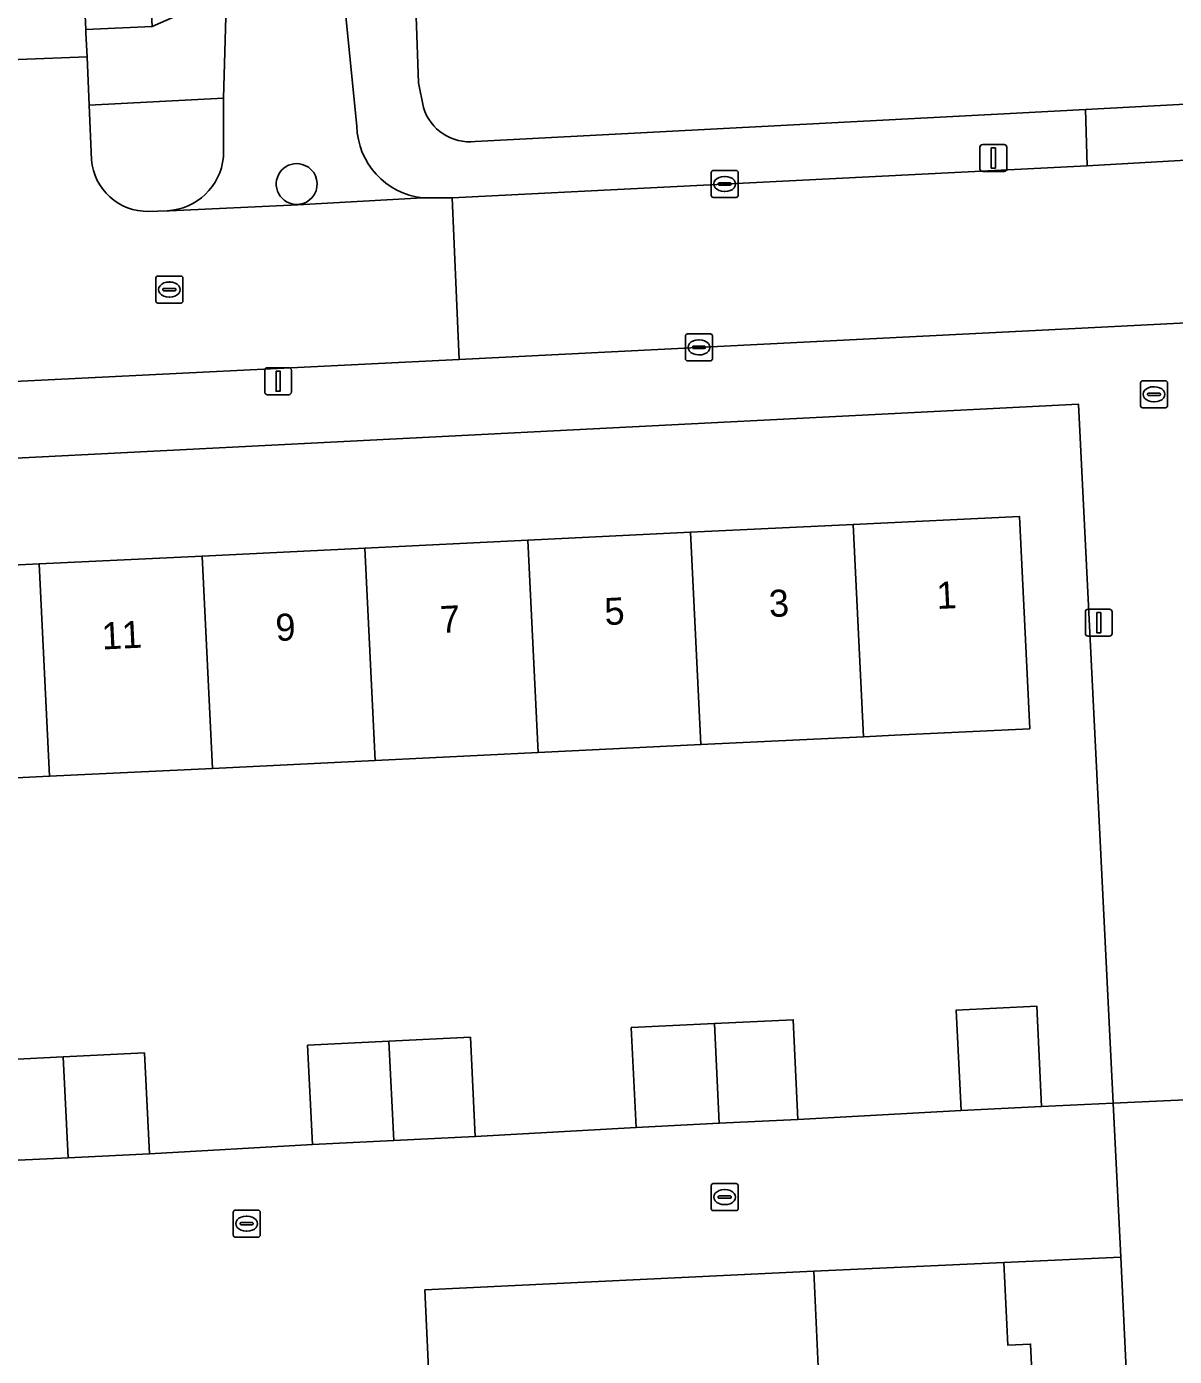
# Model space of a CAD drawing. Extents: x 161084 to 161928, y 385354 to 386522.
# Drawn here: x 161355.51 to 161398.04, y 386266.11 to 386315.36 of the extents above; entities that cross this region are included whole.
import ezdxf

# ---------------------------------------------------------------- set-up
doc = ezdxf.new("R2010")
doc.units = 0
for name, color, linetype in [('IMGEO_Brandkraan', 7, 'Continuous'), ('IMGEO_Erf', 7, 'Continuous'), ('IMGEO_Groenvoorziening', 7, 'Continuous'), ('IMGEO_Kolk', 7, 'Continuous'), ('IMGEO_Lichtmast', 7, 'Continuous'), ('IMGEO_Pand', 7, 'Continuous'), ('IMGEO_Pand_nummerreeks', 7, 'Continuous'), ('IMGEO_Parkeervlak_open', 7, 'Continuous'), ('IMGEO_Rijbaan_lokaal_open', 7, 'Continuous'), ('IMGEO_Rioolput', 7, 'Continuous'), ('IMGEO_Verkeerseiland_gesloten', 7, 'Continuous'), ('IMGEO_Voetpad_open', 7, 'Continuous')]:
    doc.layers.add(name, color=color, linetype=linetype)

msp = doc.modelspace()

# ---------------------------------------------------------------- linework, layer by layer
at = {"layer": 'IMGEO_Brandkraan'}
for p, q in [((161396.786, 386301.318), (161396.786, 386302.17)), ((161396.861, 386302.244), (161397.713, 386302.244)), ((161397.274, 386302.024), (161397.299, 386302.024)), ((161397.787, 386302.17), (161397.787, 386301.318)), ((161397.045, 386301.738), (161397.045, 386301.75)), ((161397.483, 386301.701), (161397.085, 386301.701)), ((161397.088, 386301.787), (161397.486, 386301.787)), ((161397.297, 386301.464), (161397.272, 386301.464)), ((161397.529, 386301.75), (161397.529, 386301.738)), ((161397.713, 386301.244), (161396.861, 386301.244))]:
    msp.add_line(p, q, dxfattribs=at)
for points in [[(161396.786, 386301.318), (161396.786, 386302.17)], [(161396.861, 386302.244), (161397.713, 386302.244)], [(161397.787, 386302.17), (161397.787, 386301.318)], [(161397.713, 386301.244), (161396.861, 386301.244)]]:
    msp.add_lwpolyline(points, dxfattribs=at)
for centre, radius, start, end in [((161396.863, 386302.168), 0.0765, 91.552, 178.448), ((161396.863, 386302.168), 0.0765, 91.552, 178.448), ((161397.711, 386302.168), 0.0765, 1.552, 88.448), ((161397.711, 386302.168), 0.0765, 1.552, 88.448), ((161397.085, 386301.747), 0.0403, 85.8775, 175.7526), ((161397.082, 386301.737), 0.0366, 178.938, 274.7102), ((161397.486, 386301.744), 0.043, 264.8664, 352.4533), ((161397.49, 386301.749), 0.0386, 1.7309, 96.639), ((161396.863, 386301.32), 0.0765, 181.552, 268.448), ((161396.863, 386301.32), 0.0765, 181.552, 268.448), ((161397.711, 386301.32), 0.0765, 271.552, 358.448), ((161397.711, 386301.32), 0.0765, 271.552, 358.448)]:
    msp.add_arc(centre, radius, start, end, dxfattribs=at)
for centre, major_axis, ratio, start_param, end_param in [((161397.273, 386301.744), (-0.387, 0.002), 0.722429, 4.712389, 7.853982), ((161397.298, 386301.744), (-0.39, 0.002), 0.717154, 1.570796, 4.712389)]:
    msp.add_ellipse(centre, major_axis=major_axis, ratio=ratio, start_param=start_param, end_param=end_param, dxfattribs=at)
at = {"layer": 'IMGEO_Erf'}
for points in [[(161367.635, 386381.33), (161370.028, 386313.283), (161370.214, 386312.371)], [(161372.133, 386311.111), (161392.188, 386312.162), (161394.751, 386312.299), (161400.995, 386312.632), (161405.574, 386312.877)], [(161353.942, 386277.055), (161356.871, 386277.198), (161359.879, 386277.344), (161360.06, 386273.61), (161366.101, 386273.957), (161365.922, 386277.634), (161368.935, 386277.78), (161371.955, 386277.927), (161372.134, 386274.25), (161378.094, 386274.59), (161377.914, 386278.286), (161380.997, 386278.436), (161383.915, 386278.577), (161384.094, 386274.881), (161390.138, 386275.214), (161389.958, 386278.935), (161392.942, 386279.08), (161393.122, 386275.359), (161395.775, 386275.487), (161394.482, 386301.379), (161320.113, 386297.598)], [(161349.639, 386295.151), (161355.982, 386295.459), (161362.014, 386295.752), (161368.046, 386296.045), (161374.079, 386296.338), (161380.111, 386296.631), (161386.143, 386296.924), (161392.296, 386297.223), (161392.678, 386289.357), (161387.684, 386289.115), (161386.526, 386289.059), (161380.494, 386288.766), (161374.462, 386288.473), (161368.429, 386288.18), (161362.397, 386287.887), (161356.365, 386287.594), (161350.639, 386287.316)]]:
    msp.add_lwpolyline(points, dxfattribs=at)
for points in [[(161397.361, 386242.289), (161396.994, 386250), (161396.054, 386269.783), (161391.721, 386269.589), (161391.865, 386266.522), (161392.713, 386266.562), (161393.001, 386260.401), (161393.284, 386254.362), (161393.488, 386250), (161393.567, 386248.323), (161393.855, 386242.164)], [(161385.106, 386260.032), (161384.675, 386269.26), (161370.272, 386268.569), (161370.839, 386256.31), (161374.515, 386256.489), (161374.66, 386253.492), (161374.806, 386250.478), (161371.131, 386250.3), (161371.144, 386250), (161371.365, 386244.76), (161368.306, 386244.664), (161368.496, 386240.883), (161385.959, 386241.795), (161385.671, 386247.954), (161385.575, 386250), (161385.389, 386253.993), (161383.346, 386253.898), (161380.697, 386253.774), (161380.415, 386259.813), (161383.064, 386259.937)]]:
    msp.add_lwpolyline(points, close=True, dxfattribs=at)
msp.add_arc((161371.923, 386312.882), 1.783, 196.645, 276.7778, dxfattribs=at)
at = {"layer": 'IMGEO_Groenvoorziening'}
msp.add_lwpolyline([(161357.709, 386315.125), (161357.754, 386314.249), (161357.829, 386312.451), (161362.812, 386312.714), (161362.92, 386316.589), (161360.163, 386315.367), (161357.703, 386315.256)], close=True, dxfattribs=at)
at = {"layer": 'IMGEO_Kolk'}
for p, q in [((161380.878, 386309.109), (161380.878, 386309.961)), ((161380.953, 386310.035), (161381.805, 386310.035)), ((161381.366, 386309.815), (161381.391, 386309.815)), ((161381.879, 386309.961), (161381.879, 386309.109)), ((161381.137, 386309.529), (161381.137, 386309.541)), ((161381.575, 386309.492), (161381.177, 386309.492)), ((161381.18, 386309.578), (161381.578, 386309.578)), ((161381.621, 386309.541), (161381.621, 386309.529)), ((161381.805, 386309.035), (161380.953, 386309.035)), ((161381.389, 386309.255), (161381.364, 386309.255)), ((161379.924, 386303.056), (161379.924, 386303.908)), ((161379.999, 386303.982), (161380.851, 386303.982)), ((161380.925, 386303.908), (161380.925, 386303.056)), ((161380.183, 386303.476), (161380.183, 386303.488)), ((161380.621, 386303.439), (161380.223, 386303.439)), ((161380.226, 386303.525), (161380.624, 386303.525)), ((161380.412, 386303.762), (161380.437, 386303.762)), ((161380.667, 386303.488), (161380.667, 386303.476)), ((161380.851, 386302.982), (161379.999, 386302.982)), ((161380.435, 386303.202), (161380.41, 386303.202)), ((161380.878, 386271.58), (161380.878, 386272.432)), ((161380.953, 386272.506), (161381.805, 386272.506)), ((161381.879, 386272.432), (161381.879, 386271.58)), ((161381.137, 386272), (161381.137, 386272.012)), ((161381.575, 386271.963), (161381.177, 386271.963)), ((161381.18, 386272.049), (161381.578, 386272.049)), ((161381.366, 386272.286), (161381.391, 386272.286)), ((161381.621, 386272.012), (161381.621, 386272)), ((161363.165, 386270.596), (161363.165, 386271.448)), ((161363.24, 386271.522), (161364.092, 386271.522)), ((161364.166, 386271.448), (161364.166, 386270.596)), ((161381.805, 386271.506), (161380.953, 386271.506)), ((161381.389, 386271.726), (161381.364, 386271.726)), ((161363.424, 386271.016), (161363.424, 386271.028)), ((161363.862, 386270.979), (161363.464, 386270.979)), ((161363.467, 386271.065), (161363.865, 386271.065)), ((161363.653, 386271.302), (161363.678, 386271.302)), ((161363.908, 386271.028), (161363.908, 386271.016)), ((161364.092, 386270.522), (161363.24, 386270.522)), ((161363.676, 386270.742), (161363.651, 386270.742))]:
    msp.add_line(p, q, dxfattribs=at)
for points in [[(161380.878, 386309.109), (161380.878, 386309.961)], [(161380.953, 386310.035), (161381.805, 386310.035)], [(161381.879, 386309.961), (161381.879, 386309.109)], [(161381.805, 386309.035), (161380.953, 386309.035)], [(161379.924, 386303.056), (161379.924, 386303.908)], [(161379.999, 386303.982), (161380.851, 386303.982)], [(161380.925, 386303.908), (161380.925, 386303.056)], [(161380.851, 386302.982), (161379.999, 386302.982)], [(161380.878, 386271.58), (161380.878, 386272.432)], [(161380.953, 386272.506), (161381.805, 386272.506)], [(161381.879, 386272.432), (161381.879, 386271.58)], [(161363.165, 386270.596), (161363.165, 386271.448)], [(161363.24, 386271.522), (161364.092, 386271.522)], [(161364.166, 386271.448), (161364.166, 386270.596)], [(161381.805, 386271.506), (161380.953, 386271.506)], [(161364.092, 386270.522), (161363.24, 386270.522)]]:
    msp.add_lwpolyline(points, dxfattribs=at)
for centre, radius, start, end in [((161380.955, 386309.959), 0.0765, 91.552, 178.448), ((161380.955, 386309.959), 0.0765, 91.552, 178.448), ((161381.803, 386309.959), 0.0765, 1.552, 88.448), ((161381.803, 386309.959), 0.0765, 1.552, 88.448), ((161381.177, 386309.538), 0.0403, 85.8775, 175.7526), ((161381.174, 386309.528), 0.0366, 178.938, 274.7102), ((161381.578, 386309.535), 0.043, 264.8664, 352.4533), ((161381.582, 386309.54), 0.0386, 1.7309, 96.639), ((161380.955, 386309.111), 0.0765, 181.552, 268.448), ((161380.955, 386309.111), 0.0765, 181.552, 268.448), ((161381.803, 386309.111), 0.0765, 271.552, 358.448), ((161381.803, 386309.111), 0.0765, 271.552, 358.448), ((161380.001, 386303.906), 0.0765, 91.552, 178.448), ((161380.001, 386303.906), 0.0765, 91.552, 178.448), ((161380.849, 386303.906), 0.0765, 1.552, 88.448), ((161380.849, 386303.906), 0.0765, 1.552, 88.448), ((161380.223, 386303.485), 0.0403, 85.8775, 175.7526), ((161380.22, 386303.475), 0.0366, 178.938, 274.7102), ((161380.624, 386303.482), 0.043, 264.8664, 352.4533), ((161380.628, 386303.487), 0.0386, 1.7309, 96.639), ((161380.001, 386303.058), 0.0765, 181.552, 268.448), ((161380.001, 386303.058), 0.0765, 181.552, 268.448), ((161380.849, 386303.058), 0.0765, 271.552, 358.448), ((161380.849, 386303.058), 0.0765, 271.552, 358.448), ((161380.955, 386272.43), 0.0765, 91.552, 178.448), ((161380.955, 386272.43), 0.0765, 91.552, 178.448), ((161381.803, 386272.43), 0.0765, 1.552, 88.448), ((161381.803, 386272.43), 0.0765, 1.552, 88.448), ((161381.177, 386272.009), 0.0403, 85.8775, 175.7526), ((161381.174, 386271.999), 0.0366, 178.938, 274.7102), ((161381.578, 386272.006), 0.043, 264.8664, 352.4533), ((161381.582, 386272.011), 0.0386, 1.7309, 96.639), ((161363.242, 386271.446), 0.0765, 91.552, 178.448), ((161363.242, 386271.446), 0.0765, 91.552, 178.448), ((161364.09, 386271.446), 0.0765, 1.552, 88.448), ((161364.09, 386271.446), 0.0765, 1.552, 88.448), ((161380.955, 386271.582), 0.0765, 181.552, 268.448), ((161380.955, 386271.582), 0.0765, 181.552, 268.448), ((161381.803, 386271.582), 0.0765, 271.552, 358.448), ((161381.803, 386271.582), 0.0765, 271.552, 358.448), ((161363.464, 386271.025), 0.0403, 85.8775, 175.7526), ((161363.461, 386271.015), 0.0366, 178.938, 274.7102), ((161363.865, 386271.022), 0.043, 264.8664, 352.4533), ((161363.869, 386271.027), 0.0386, 1.7309, 96.639), ((161363.242, 386270.598), 0.0765, 181.552, 268.448), ((161363.242, 386270.598), 0.0765, 181.552, 268.448), ((161364.09, 386270.598), 0.0765, 271.552, 358.448), ((161364.09, 386270.598), 0.0765, 271.552, 358.448)]:
    msp.add_arc(centre, radius, start, end, dxfattribs=at)
for centre, major_axis, ratio, start_param, end_param in [((161381.365, 386309.535), (-0.387, 0.002), 0.722429, 4.712389, 7.853982), ((161381.39, 386309.535), (-0.39, 0.002), 0.717154, 1.570796, 4.712389), ((161380.411, 386303.482), (-0.387, 0.002), 0.722429, 4.712389, 7.853982), ((161380.436, 386303.482), (-0.39, 0.002), 0.717154, 1.570796, 4.712389), ((161381.365, 386272.006), (-0.387, 0.002), 0.722429, 4.712389, 7.853982), ((161381.39, 386272.006), (-0.39, 0.002), 0.717154, 1.570796, 4.712389), ((161363.652, 386271.022), (-0.387, 0.002), 0.722429, 4.712389, 7.853982), ((161363.677, 386271.022), (-0.39, 0.002), 0.717154, 1.570796, 4.712389)]:
    msp.add_ellipse(centre, major_axis=major_axis, ratio=ratio, start_param=start_param, end_param=end_param, dxfattribs=at)
at = {"layer": 'IMGEO_Lichtmast'}
for p, q in [((161390.837, 386310.096), (161390.837, 386310.896)), ((161390.837, 386310.896), (161390.837, 386310.096)), ((161390.937, 386310.996), (161391.727, 386310.996)), ((161391.727, 386310.996), (161390.937, 386310.996)), ((161391.827, 386310.896), (161391.827, 386310.096)), ((161391.827, 386310.096), (161391.827, 386310.896)), ((161391.727, 386309.996), (161390.937, 386309.996)), ((161390.937, 386309.996), (161391.727, 386309.996)), ((161364.335, 386301.83), (161364.335, 386302.63)), ((161364.335, 386302.63), (161364.335, 386301.83)), ((161364.435, 386302.73), (161365.225, 386302.73)), ((161365.225, 386302.73), (161364.435, 386302.73)), ((161365.325, 386302.63), (161365.325, 386301.83)), ((161365.325, 386301.83), (161365.325, 386302.63)), ((161365.225, 386301.73), (161364.435, 386301.73)), ((161364.435, 386301.73), (161365.225, 386301.73)), ((161394.742, 386292.885), (161394.742, 386293.685)), ((161394.742, 386293.685), (161394.742, 386292.885)), ((161394.842, 386293.785), (161395.632, 386293.785)), ((161395.632, 386293.785), (161394.842, 386293.785)), ((161395.732, 386293.685), (161395.732, 386292.885)), ((161395.732, 386292.885), (161395.732, 386293.685)), ((161395.632, 386292.785), (161394.842, 386292.785)), ((161394.842, 386292.785), (161395.632, 386292.785))]:
    msp.add_line(p, q, dxfattribs=at)
for points in [[(161391.257, 386310.871), (161391.407, 386310.871), (161391.407, 386310.121), (161391.257, 386310.121), (161391.257, 386310.871)], [(161364.755, 386302.605), (161364.905, 386302.605), (161364.905, 386301.855), (161364.755, 386301.855), (161364.755, 386302.605)], [(161395.162, 386293.66), (161395.312, 386293.66), (161395.312, 386292.91), (161395.162, 386292.91), (161395.162, 386293.66)]]:
    msp.add_lwpolyline(points, dxfattribs=at)
for centre, start, end in [((161390.937, 386310.896), 90, 180), ((161390.937, 386310.896), 90, 180), ((161391.727, 386310.896), 0, 90), ((161391.727, 386310.896), 360, 90), ((161390.937, 386310.096), 180, 270), ((161390.937, 386310.096), 180, 270), ((161391.727, 386310.096), 270, 0), ((161391.727, 386310.096), 270, 0), ((161364.435, 386302.63), 90, 180), ((161364.435, 386302.63), 90, 180), ((161365.225, 386302.63), 0, 90), ((161365.225, 386302.63), 360, 90), ((161364.435, 386301.83), 180, 270), ((161364.435, 386301.83), 180, 270), ((161365.225, 386301.83), 270, 0), ((161365.225, 386301.83), 270, 0), ((161394.842, 386293.685), 90, 180), ((161394.842, 386293.685), 90, 180), ((161395.632, 386293.685), 0, 90), ((161395.632, 386293.685), 360, 90), ((161394.842, 386292.885), 180, 270), ((161394.842, 386292.885), 180, 270), ((161395.632, 386292.885), 270, 0), ((161395.632, 386292.885), 270, 0)]:
    msp.add_arc(centre, 0.1, start, end, dxfattribs=at)
at = {"layer": 'IMGEO_Pand'}
for points in [[(161386.526, 386289.059), (161387.684, 386289.115), (161392.678, 386289.357), (161392.296, 386297.223), (161386.143, 386296.924)], [(161380.111, 386296.631), (161374.079, 386296.338), (161374.462, 386288.473), (161380.494, 386288.766)], [(161386.143, 386296.924), (161380.111, 386296.631), (161380.494, 386288.766), (161386.526, 386289.059)], [(161368.046, 386296.045), (161362.014, 386295.752), (161362.397, 386287.887), (161368.429, 386288.18)], [(161368.429, 386288.18), (161374.462, 386288.473), (161374.079, 386296.338), (161368.046, 386296.045)], [(161356.365, 386287.594), (161362.397, 386287.887), (161362.014, 386295.752), (161355.982, 386295.459)], [(161350.069, 386292.72), (161350.332, 386287.298), (161350.448, 386284.909), (161350.756, 386284.924), (161350.639, 386287.316), (161356.365, 386287.594), (161355.982, 386295.459), (161349.639, 386295.151), (161349.758, 386292.703)], [(161392.942, 386279.08), (161389.958, 386278.935), (161390.138, 386275.214), (161393.122, 386275.359)], [(161380.997, 386278.436), (161377.914, 386278.286), (161378.094, 386274.59), (161381.177, 386274.74)], [(161381.177, 386274.74), (161384.094, 386274.881), (161383.915, 386278.577), (161380.997, 386278.436)], [(161369.114, 386274.103), (161372.134, 386274.25), (161371.955, 386277.927), (161368.935, 386277.78)], [(161357.053, 386273.464), (161360.06, 386273.61), (161359.879, 386277.344), (161356.871, 386277.198)], [(161368.935, 386277.78), (161365.922, 386277.634), (161366.101, 386273.957), (161369.114, 386274.103)], [(161356.871, 386277.198), (161353.942, 386277.055), (161354.123, 386273.322), (161357.053, 386273.464)], [(161393.001, 386260.401), (161392.713, 386266.562), (161391.865, 386266.522), (161391.721, 386269.589), (161384.675, 386269.26), (161385.106, 386260.032)]]:
    msp.add_lwpolyline(points, close=True, dxfattribs=at)
at = {"layer": 'IMGEO_Parkeervlak_open'}
msp.add_lwpolyline([(161359.113, 386336.344), (161359.051, 386337.575), (161356.659, 386337.466), (161357.703, 386315.256), (161360.163, 386315.367)], close=True, dxfattribs=at)
at = {"layer": 'IMGEO_Rijbaan_lokaal_open'}
msp.add_lwpolyline([(161356.659, 386337.466), (161356.589, 386338.865), (161356.36, 386343.47), (161351.586, 386343.221), (161351.871, 386337.207), (161352.936, 386314.758), (161352.968, 386314.058), (161357.754, 386314.249), (161357.709, 386315.125), (161357.703, 386315.256)], close=True, dxfattribs=at)
for points in [[(161367.745, 386311.678), (161367.247, 386316.739), (161362.92, 386316.589), (161362.812, 386312.714), (161362.802, 386310.535)], [(161357.918, 386310.431), (161357.829, 386312.451), (161357.754, 386314.249), (161352.968, 386314.058), (161353.03, 386310.057)], [(161401.058, 386310.57), (161394.803, 386310.211), (161371.275, 386309.027), (161371.543, 386303.037), (161394.358, 386304.18), (161399.46, 386304.436)], [(161351.237, 386308.063), (161350.231, 386307.996), (161350.559, 386301.992), (161371.543, 386303.037), (161371.275, 386309.027)], [(161371.275, 386309.027), (161370.185, 386309.022), (161365.567, 386308.767), (161360.809, 386308.535), (161360.72, 386308.541), (161360.033, 386308.518)], [(161360.72, 386308.541), (161360.809, 386308.535), (161365.567, 386308.767), (161370.185, 386309.022)], [(161370.839, 386256.31), (161370.272, 386268.569), (161384.675, 386269.26), (161391.721, 386269.589), (161396.054, 386269.783), (161395.775, 386275.487), (161393.122, 386275.359), (161390.138, 386275.214), (161384.094, 386274.881), (161381.177, 386274.74), (161378.094, 386274.59), (161372.134, 386274.25), (161369.114, 386274.103), (161366.101, 386273.957), (161360.06, 386273.61), (161357.053, 386273.464), (161354.123, 386273.322)]]:
    msp.add_lwpolyline(points, dxfattribs=at)
for centre, radius, start, end in [((161370.488, 386311.749), 2.744, 181.4797, 263.6661), ((161359.991, 386310.598), 2.08, 184.5924, 271.1495), ((161360.612, 386310.738), 2.199, 272.8108, 354.7156), ((161365.518, 386309.533), 0.757, 66.0128, 255.9161), ((161365.522, 386309.532), 0.757, 255.5976, 66.3314)]:
    msp.add_arc(centre, radius, start, end, dxfattribs=at)
at = {"layer": 'IMGEO_Rioolput'}
for p, q in [((161360.303, 386305.198), (161360.303, 386306.05)), ((161360.378, 386306.124), (161361.23, 386306.124)), ((161360.791, 386305.904), (161360.816, 386305.904)), ((161361.304, 386306.05), (161361.304, 386305.198)), ((161360.562, 386305.618), (161360.562, 386305.63)), ((161361, 386305.581), (161360.602, 386305.581)), ((161360.605, 386305.667), (161361.003, 386305.667)), ((161361.046, 386305.63), (161361.046, 386305.618)), ((161361.23, 386305.124), (161360.378, 386305.124)), ((161360.814, 386305.344), (161360.789, 386305.344))]:
    msp.add_line(p, q, dxfattribs=at)
for points in [[(161360.303, 386305.198), (161360.303, 386306.05)], [(161360.378, 386306.124), (161361.23, 386306.124)], [(161361.304, 386306.05), (161361.304, 386305.198)], [(161361.23, 386305.124), (161360.378, 386305.124)]]:
    msp.add_lwpolyline(points, dxfattribs=at)
for centre, radius, start, end in [((161360.38, 386306.048), 0.0765, 91.552, 178.448), ((161360.38, 386306.048), 0.0765, 91.552, 178.448), ((161361.228, 386306.048), 0.0765, 1.552, 88.448), ((161361.228, 386306.048), 0.0765, 1.552, 88.448), ((161360.602, 386305.627), 0.0403, 85.8775, 175.7526), ((161360.599, 386305.617), 0.0366, 178.938, 274.7102), ((161361.003, 386305.624), 0.043, 264.8664, 352.4533), ((161361.007, 386305.629), 0.0386, 1.7309, 96.639), ((161360.38, 386305.2), 0.0765, 181.552, 268.448), ((161360.38, 386305.2), 0.0765, 181.552, 268.448), ((161361.228, 386305.2), 0.0765, 271.552, 358.448), ((161361.228, 386305.2), 0.0765, 271.552, 358.448)]:
    msp.add_arc(centre, radius, start, end, dxfattribs=at)
for centre, major_axis, ratio, start_param, end_param in [((161360.79, 386305.624), (-0.387, 0.002), 0.722429, 4.712389, 7.853982), ((161360.815, 386305.624), (-0.39, 0.002), 0.717154, 1.570796, 4.712389)]:
    msp.add_ellipse(centre, major_axis=major_axis, ratio=ratio, start_param=start_param, end_param=end_param, dxfattribs=at)
at = {"layer": 'IMGEO_Verkeerseiland_gesloten'}
for centre, start, end in [((161365.518, 386309.533), 66.0128, 255.9161), ((161365.522, 386309.532), 255.5976, 66.3314)]:
    msp.add_arc(centre, 0.757, start, end, dxfattribs=at)
at = {"layer": 'IMGEO_Voetpad_open'}
for points in [[(161366.875, 386404.623), (161366.739, 386408.297), (161366.68, 386409.882), (161364.182, 386409.136), (161364.341, 386404.557), (161367.161, 386319.57), (161367.247, 386316.739), (161367.745, 386311.678)], [(161370.214, 386312.371), (161370.028, 386313.283), (161367.635, 386381.33), (161368.635, 386381.364), (161368.535, 386384.392), (161367.535, 386384.358), (161366.875, 386404.623)], [(161362.802, 386310.535), (161362.812, 386312.714), (161357.829, 386312.451), (161357.918, 386310.431)], [(161370.185, 386309.022), (161371.275, 386309.027), (161394.803, 386310.211), (161394.751, 386312.299), (161392.188, 386312.162), (161372.133, 386311.111)], [(161360.033, 386308.518), (161360.72, 386308.541)], [(161399.46, 386304.436), (161394.358, 386304.18), (161371.543, 386303.037), (161350.559, 386301.992), (161346.632, 386301.797), (161346.682, 386300.6), (161339.977, 386300.273), (161339.893, 386301.457), (161335.51, 386301.26), (161335.591, 386300.07), (161331.231, 386299.878), (161331.171, 386301.021), (161325.724, 386300.778), (161325.805, 386299.587), (161321.142, 386299.359), (161321.034, 386300.537), (161318.943, 386300.488), (161318.781, 386300.406), (161317.906, 386300.392)], [(161320.113, 386297.598), (161394.482, 386301.379), (161395.775, 386275.487), (161404.591, 386275.888)], [(161405.686, 386263.977), (161405.532, 386267.274), (161404.984, 386267.249), (161404.591, 386275.888), (161395.775, 386275.487), (161396.054, 386269.783), (161396.994, 386250)]]:
    msp.add_lwpolyline(points, dxfattribs=at)
msp.add_lwpolyline([(161394.751, 386312.299), (161394.803, 386310.211), (161401.058, 386310.57), (161400.995, 386312.632)], close=True, dxfattribs=at)
for centre, radius, start, end in [((161371.923, 386312.882), 1.783, 196.645, 276.7778), ((161370.488, 386311.749), 2.744, 181.4797, 263.6661), ((161359.991, 386310.598), 2.08, 184.5924, 271.1495), ((161360.612, 386310.738), 2.199, 272.8108, 354.7156)]:
    msp.add_arc(centre, radius, start, end, dxfattribs=at)

# ---------------------------------------------------------------- texts
at = {"layer": 'IMGEO_Pand_nummerreeks'}
for s, p in [('1', (161389.248, 386293.79)), ('5', (161376.946, 386293.193)), ('3', (161383.04, 386293.489)), ('9', (161364.758, 386292.601)), ('7', (161370.852, 386292.897)), ('11', (161358.318, 386292.289))]:
    msp.add_text(s, height=1, rotation=2.7809, dxfattribs=at).set_placement(p)

doc.saveas('drawing.dxf')
